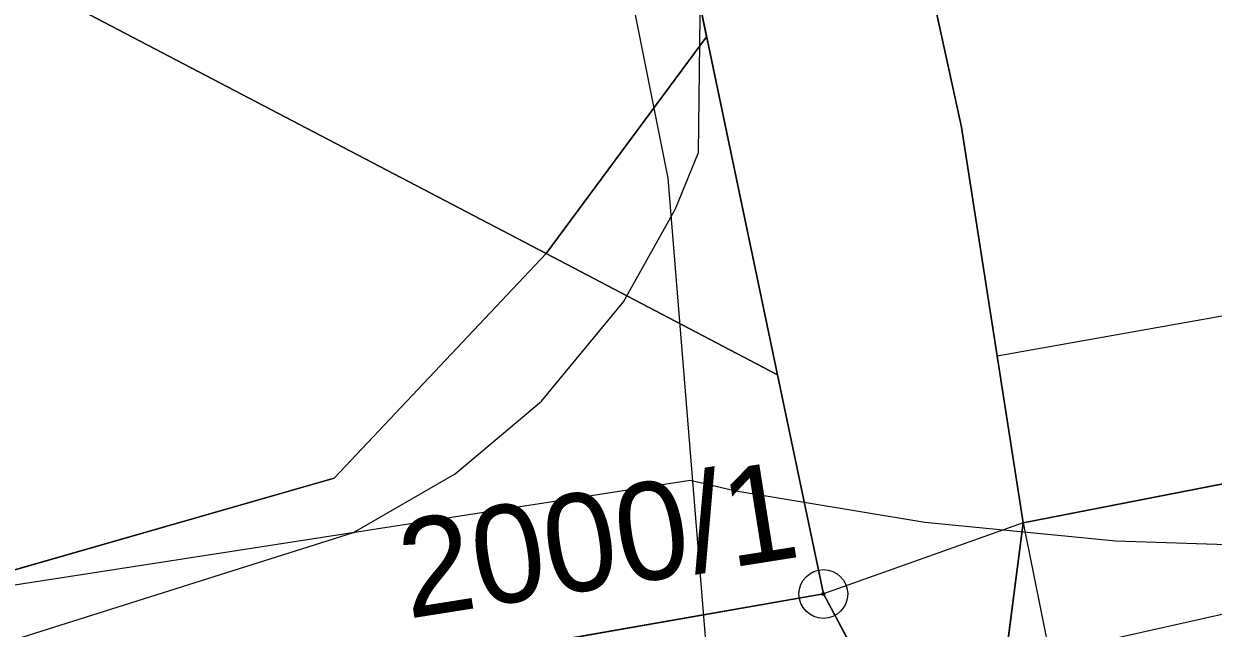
# Model space of a CAD drawing. Extents: x -706130 to -698555, y -971544 to -967260.
# Drawn here: x -704204 to -704179.65, y -969863.48 to -969851.11 of the extents above; entities that cross this region are included whole.
import ezdxf

# ---------------------------------------------------------------- set-up
doc = ezdxf.new("R2010")
doc.units = 0
for name, color, linetype in [('_Polohopis reambulance', 7, 'Continuous'), ('BPEJ I-II trida ochrany S', 7, 'Continuous'), ('Docházková izochrona - BUS S', 7, 'Continuous'), ('Docházková izochrona - VLAK N', 7, 'Continuous'), ('Hranice intravilán', 7, 'Continuous'), ('Kanalizace_stoka bez rozlišení N', 7, 'Continuous'), ('KN_Hranice_parcel', 7, 'Continuous'), ('KN_Parcelni cisla', 7, 'Continuous'), ('KN_Polygon parcely', 7, 'Continuous'), ('KN_POZEMKY_13_ZASTAVENA PLOCHA', 7, 'Continuous'), ('KN_POZEMKY_14_OSTATNI PLOCHA', 7, 'Continuous'), ('KN_POZEMKY_2_ORNA PUDA', 7, 'Continuous'), ('KN_POZEMKY_5_ZAHRADA', 7, 'Continuous'), ('KN_VYUZITI_17_ostatni plocha_ostatni komunikace', 7, 'Continuous'), ('KN_VYUZITI_26_ostatni plocha_jina plocha', 7, 'Continuous'), ('KN_Věcná břemena k části', 7, 'Continuous'), ('KN_Značky bodu BP', 7, 'Continuous'), ('OP dráhy', 7, 'Continuous'), ('Plochy rekreace - zahradkářské osady S', 7, 'Continuous'), ('Plochy smíšené obytné venkovské S', 7, 'Continuous'), ('Plochy verejnych prostranstvi - komunikace ostatni S', 7, 'Continuous'), ('Plynovody STL S', 7, 'Continuous'), ('Regulační bloky zastavěné S', 7, 'Continuous'), ('Trasy turistické N', 7, 'Continuous'), ('Vodovodní řady - rozváděcí N', 7, 'Continuous')]:
    doc.layers.add(name, color=color, linetype=linetype)

msp = doc.modelspace()

# ---------------------------------------------------------------- linework, layer by layer
at = {"layer": '_Polohopis reambulance'}
msp.add_line((-704193.31, -969855.81), (-704190.02, -969851.37), dxfattribs=at)
at = {"layer": 'BPEJ I-II trida ochrany S'}
for p, q in [((-704193.31, -969855.81), (-704202.81, -969850.84)), ((-704197.65, -969860.41), (-704193.31, -969855.81)), ((-704175.17, -969859.69), (-704183.54, -969861.32)), ((-704230.31, -969869.77), (-704197.65, -969860.41)), ((-704183.54, -969861.32), (-704183.92, -969864.27))]:
    msp.add_line(p, q, dxfattribs=at)
at = {"layer": 'Docházková izochrona - BUS S'}
msp.add_arc((-704361.829, -969946.93), 400, 155.51821, 17.33949, dxfattribs=at)
at = {"layer": 'Docházková izochrona - VLAK N'}
msp.add_circle((-704165.451, -969778.767), 800, dxfattribs=at)
at = {"layer": 'Hranice intravilán'}
msp.add_lwpolyline([(-704175.17, -969859.69), (-704183.54, -969861.32), (-704187.63, -969862.78), (-704234.2, -969870.91), (-704242.82, -969872.42), (-704255.62, -969874.66), (-704267.43, -969876.72), (-704281.58, -969879.19), (-704281.4, -969887.02), (-704279.32, -969886.64), (-704277.79, -969894.76), (-704274, -969914.93), (-704269.4, -969939.37), (-704293.11, -969944.34), (-704308.17, -969962.06), (-704309.48, -969966.33), (-704308.45, -969972.54), (-704311.27, -969980.63), (-704313.97, -969994.18), (-704313.49, -969998.92)], dxfattribs=at)
at = {"layer": 'Kanalizace_stoka bez rozlišení N'}
msp.add_lwpolyline([(-704275.711, -969943.591), (-704269.852, -969931.911), (-704278.063, -969887.344), (-704189.744, -969867.349), (-704190.808, -969854.265), (-704199.416, -969811.202)], dxfattribs=at)
at = {"layer": 'KN_Hranice_parcel'}
for p, q in [((-704188.57, -969858.29), (-704198.61, -969810.37)), ((-704202.81, -969850.84), (-704193.31, -969855.81)), ((-704197.65, -969860.41), (-704193.31, -969855.81)), ((-704193.31, -969855.81), (-704188.57, -969858.29)), ((-704188.57, -969858.29), (-704187.63, -969862.78)), ((-704175.17, -969859.69), (-704183.54, -969861.32)), ((-704230.31, -969869.77), (-704197.65, -969860.41)), ((-704187.63, -969862.78), (-704234.2, -969870.91)), ((-704187.63, -969862.78), (-704185.49, -969866.77))]:
    msp.add_line(p, q, dxfattribs=at)
for points in [[(-704183.54, -969861.32), (-704184.8, -969853.22), (-704188.25, -969837.44)], [(-704183.54, -969861.32), (-704183.92, -969864.27), (-704179.53, -969876.37), (-704176.86, -969894.46), (-704148.91, -969951.68)]]:
    msp.add_lwpolyline(points, dxfattribs=at)
at = {"layer": 'KN_Polygon parcely'}
for points in [[(-704188.25, -969837.44), (-704192.37, -969818.65), (-704194.35, -969809.61), (-704198.61, -969810.37), (-704188.57, -969858.29), (-704187.63, -969862.78), (-704185.49, -969866.77), (-704181.97, -969882.43), (-704178.52, -969897.8), (-704156.51, -969947.86), (-704146.13, -969967.26), (-704136.32, -969985.6), (-704133.64, -969990.62), (-704131.04, -969996.62), (-704109.13, -970032.81)], [(-704097.62, -970043.99), (-704127.02, -969996.22), (-704130.34, -969989.62), (-704142.84, -969963.14), (-704148.91, -969951.68), (-704176.86, -969894.46), (-704179.53, -969876.37), (-704183.92, -969864.27), (-704183.54, -969861.32), (-704184.8, -969853.22), (-704188.25, -969837.44)]]:
    msp.add_lwpolyline(points, dxfattribs=at)
for points in [[(-704208.4, -969827), (-704208.84, -969824.18), (-704207.02, -969823.9), (-704202.81, -969850.84), (-704193.31, -969855.81), (-704188.57, -969858.29), (-704198.61, -969810.37), (-704208.7, -969813.15), (-704207.6, -969820.19), (-704209.43, -969820.48), (-704209.82, -969818.01), (-704219.5, -969819.62), (-704218.1, -969828.53), (-704217.69, -969828.47), (-704216.45, -969835.61), (-704207.72, -969834.22), (-704208.83, -969827.07)], [(-704173.08, -969823.31), (-704171.39, -969835.66), (-704187.29, -969837.34), (-704188.25, -969837.44), (-704184.8, -969853.22), (-704183.54, -969861.32), (-704175.17, -969859.69), (-704149.9, -969854.77), (-704152.15, -969839.41), (-704159.6, -969840.53), (-704160.02, -969837.73), (-704168.49, -969838.9), (-704169.69, -969830.22), (-704161.29, -969829.02), (-704161.8, -969826.09), (-704154.33, -969824.9), (-704154.42, -969824.3), (-704161.89, -969825.5), (-704165.41, -969822.29)], [(-704235.7, -969833.62), (-704234.63, -969837.94), (-704237.71, -969841.44), (-704234.35, -969854.7), (-704230.31, -969869.77), (-704197.65, -969860.41), (-704193.31, -969855.81), (-704202.81, -969850.84)], [(-704193.31, -969855.81), (-704197.65, -969860.41), (-704230.31, -969869.77), (-704234.2, -969870.91), (-704187.63, -969862.78), (-704188.57, -969858.29)], [(-704147.34, -969948.86), (-704169.93, -969897.98), (-704174.83, -969876.18), (-704174.79, -969864.37), (-704175.17, -969859.69), (-704183.54, -969861.32), (-704183.92, -969864.27), (-704179.53, -969876.37), (-704176.86, -969894.46), (-704148.91, -969951.68), (-704146.53, -969950.9)], [(-704248.18, -969881.02), (-704218.74, -969874.33), (-704185.49, -969866.77), (-704187.63, -969862.78), (-704234.2, -969870.91), (-704242.82, -969872.42), (-704255.62, -969874.66), (-704267.43, -969876.72), (-704281.58, -969879.19), (-704281.42, -969886.04), (-704281.4, -969887.02), (-704279.32, -969886.64)]]:
    msp.add_lwpolyline(points, close=True, dxfattribs=at)
at = {"layer": 'KN_POZEMKY_13_ZASTAVENA PLOCHA'}
for p, q in [((-704198.61, -969810.37), (-704188.57, -969858.29)), ((-704193.31, -969855.81), (-704202.81, -969850.84)), ((-704188.57, -969858.29), (-704193.31, -969855.81))]:
    msp.add_line(p, q, dxfattribs=at)
at = {"layer": 'KN_POZEMKY_14_OSTATNI PLOCHA'}
for p, q in [((-704188.57, -969858.29), (-704198.61, -969810.37)), ((-704188.25, -969837.44), (-704184.8, -969853.22)), ((-704184.8, -969853.22), (-704188.25, -969837.44)), ((-704184.8, -969853.22), (-704183.54, -969861.32)), ((-704183.54, -969861.32), (-704184.8, -969853.22)), ((-704197.65, -969860.41), (-704193.31, -969855.81)), ((-704193.31, -969855.81), (-704188.57, -969858.29)), ((-704188.57, -969858.29), (-704187.63, -969862.78)), ((-704187.63, -969862.78), (-704188.57, -969858.29)), ((-704175.17, -969859.69), (-704183.54, -969861.32)), ((-704230.31, -969869.77), (-704197.65, -969860.41)), ((-704183.54, -969861.32), (-704183.92, -969864.27)), ((-704187.63, -969862.78), (-704234.2, -969870.91)), ((-704234.2, -969870.91), (-704187.63, -969862.78)), ((-704187.63, -969862.78), (-704185.49, -969866.77)), ((-704185.49, -969866.77), (-704187.63, -969862.78))]:
    msp.add_line(p, q, dxfattribs=at)
at = {"layer": 'KN_POZEMKY_2_ORNA PUDA'}
for p, q in [((-704183.54, -969861.32), (-704175.17, -969859.69)), ((-704183.92, -969864.27), (-704183.54, -969861.32))]:
    msp.add_line(p, q, dxfattribs=at)
at = {"layer": 'KN_POZEMKY_5_ZAHRADA'}
for p, q in [((-704202.81, -969850.84), (-704193.31, -969855.81)), ((-704193.31, -969855.81), (-704197.65, -969860.41)), ((-704197.65, -969860.41), (-704230.31, -969869.77))]:
    msp.add_line(p, q, dxfattribs=at)
at = {"layer": 'KN_VYUZITI_17_ostatni plocha_ostatni komunikace'}
for p, q in [((-704188.57, -969858.29), (-704198.61, -969810.37)), ((-704188.25, -969837.44), (-704184.8, -969853.22)), ((-704184.8, -969853.22), (-704183.54, -969861.32)), ((-704197.65, -969860.41), (-704193.31, -969855.81)), ((-704193.31, -969855.81), (-704188.57, -969858.29)), ((-704188.57, -969858.29), (-704187.63, -969862.78)), ((-704187.63, -969862.78), (-704188.57, -969858.29)), ((-704230.31, -969869.77), (-704197.65, -969860.41)), ((-704183.54, -969861.32), (-704183.92, -969864.27)), ((-704187.63, -969862.78), (-704234.2, -969870.91)), ((-704234.2, -969870.91), (-704187.63, -969862.78)), ((-704187.63, -969862.78), (-704185.49, -969866.77)), ((-704185.49, -969866.77), (-704187.63, -969862.78))]:
    msp.add_line(p, q, dxfattribs=at)
at = {"layer": 'KN_VYUZITI_26_ostatni plocha_jina plocha'}
for p, q in [((-704184.8, -969853.22), (-704188.25, -969837.44)), ((-704183.54, -969861.32), (-704184.8, -969853.22)), ((-704175.17, -969859.69), (-704183.54, -969861.32))]:
    msp.add_line(p, q, dxfattribs=at)
at = {"layer": 'KN_Věcná břemena k části'}
msp.add_lwpolyline([(-704184.07, -969857.91), (-704183.54, -969861.32), (-704175.17, -969859.69), (-704162.61, -969857.24), (-704149.9, -969854.77), (-704150.32, -969851.91), (-704175.81, -969856.44), (-704177.43, -969856.73)], close=True, dxfattribs=at)
at = {"layer": 'KN_Značky bodu BP'}
for radius in [0.5, 0.0303]:
    msp.add_circle((-704187.63, -969862.78), radius, dxfattribs=at)
at = {"layer": 'OP dráhy'}
msp.add_lwpolyline([(-704405.299, -969893.023), (-704233.075, -969867.066), (-704232.832, -969867.029), (-704190.36, -969860.449), (-704189.423, -969860.668), (-704185.549, -969861.307), (-704181.642, -969861.692), (-704177.717, -969861.821)], dxfattribs=at)
at = {"layer": 'Plochy rekreace - zahradkářské osady S'}
for p, q in [((-704193.31, -969855.81), (-704202.81, -969850.84)), ((-704197.65, -969860.41), (-704193.31, -969855.81)), ((-704230.31, -969869.77), (-704197.65, -969860.41))]:
    msp.add_line(p, q, dxfattribs=at)
at = {"layer": 'Plochy smíšené obytné venkovské S'}
for p, q in [((-704190.02, -969851.37), (-704198.61, -969810.37)), ((-704188.25, -969837.44), (-704184.8, -969853.22)), ((-704202.81, -969850.84), (-704193.31, -969855.81)), ((-704193.31, -969855.81), (-704190.02, -969851.37)), ((-704184.8, -969853.22), (-704183.54, -969861.32)), ((-704183.54, -969861.32), (-704175.17, -969859.69))]:
    msp.add_line(p, q, dxfattribs=at)
at = {"layer": 'Plochy verejnych prostranstvi - komunikace ostatni S'}
for p, q in [((-704198.61, -969810.37), (-704190.02, -969851.37)), ((-704184.8, -969853.22), (-704188.25, -969837.44)), ((-704190.02, -969851.37), (-704193.31, -969855.81)), ((-704183.54, -969861.32), (-704184.8, -969853.22)), ((-704193.31, -969855.81), (-704197.65, -969860.41)), ((-704175.17, -969859.69), (-704183.54, -969861.32)), ((-704197.65, -969860.41), (-704230.31, -969869.77))]:
    msp.add_line(p, q, dxfattribs=at)
at = {"layer": 'Plynovody STL S'}
msp.add_lwpolyline([(-704243.64, -969881.12), (-704245.09, -969875.89), (-704228.11, -969870.54), (-704223.13, -969869.2), (-704219.04, -969868.01), (-704210.71, -969865.66), (-704206.25, -969864.36), (-704197.25, -969861.52), (-704195.172, -969860.319), (-704193.4, -969858.83), (-704191.723, -969856.795), (-704190.658, -969854.895), (-704190.19, -969853.74), (-704190.13, -969849.26), (-704190.38, -969847.48), (-704193.35, -969830.23), (-704195.68, -969815.77), (-704195.72, -969815.521), (-704196.13, -969813.04), (-704196.2, -969812.38)], dxfattribs=at)
at = {"layer": 'Regulační bloky zastavěné S'}
for p, q in [((-704190.02, -969851.37), (-704198.61, -969810.37)), ((-704198.61, -969810.37), (-704190.02, -969851.37)), ((-704188.25, -969837.44), (-704184.8, -969853.22)), ((-704184.8, -969853.22), (-704188.25, -969837.44)), ((-704202.81, -969850.84), (-704193.31, -969855.81)), ((-704193.31, -969855.81), (-704202.81, -969850.84)), ((-704193.31, -969855.81), (-704190.02, -969851.37)), ((-704190.02, -969851.37), (-704193.31, -969855.81)), ((-704184.8, -969853.22), (-704183.54, -969861.32)), ((-704183.54, -969861.32), (-704184.8, -969853.22)), ((-704197.65, -969860.41), (-704193.31, -969855.81)), ((-704193.31, -969855.81), (-704197.65, -969860.41)), ((-704183.54, -969861.32), (-704175.17, -969859.69)), ((-704175.17, -969859.69), (-704183.54, -969861.32)), ((-704230.31, -969869.77), (-704197.65, -969860.41)), ((-704197.65, -969860.41), (-704230.31, -969869.77))]:
    msp.add_line(p, q, dxfattribs=at)
at = {"layer": 'Trasy turistické N'}
msp.add_lwpolyline([(-704202.71, -969765.14), (-704200.01, -969784.46), (-704194.35, -969809.61), (-704184.8, -969853.22), (-704183.54, -969861.32), (-704176.86, -969894.46), (-704148.91, -969951.68), (-704142.84, -969963.14), (-704130.34, -969989.62), (-704127.02, -969996.22), (-704097.62, -970043.99)], dxfattribs=at)
at = {"layer": 'Vodovodní řady - rozváděcí N'}
msp.add_line((-704116.357, -969849.008), (-704231.55, -969874.914), dxfattribs=at)

# ---------------------------------------------------------------- texts
at = {"layer": 'KN_Parcelni cisla'}
msp.add_text('2000/1', height=2, rotation=9, dxfattribs=at).set_placement((-704196.137, -969863.289))

doc.saveas('drawing.dxf')
